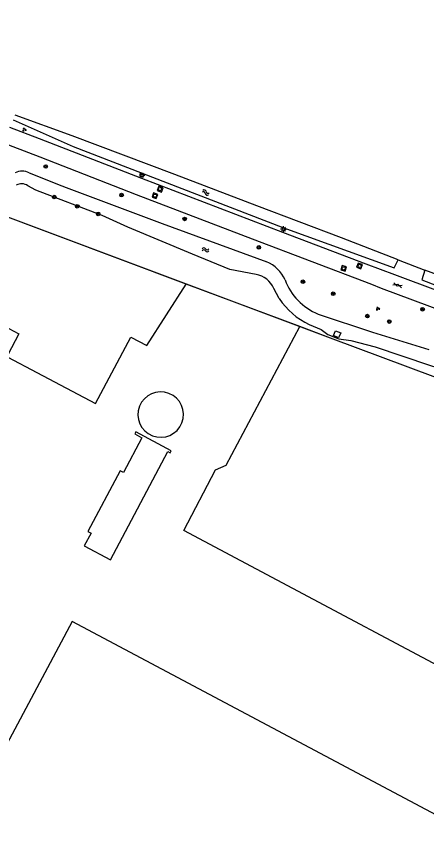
# Model space of a CAD drawing. Extents: x 136000 to 138005, y 398500 to 400500.
# Drawn here: x 136740.1 to 136830.4, y 399263.7 to 399444.3 of the extents above; entities that cross this region are included whole.
import ezdxf

# ---------------------------------------------------------------- set-up
doc = ezdxf.new("R2010")
doc.units = 0
for name, color, linetype in [('gg-afsc-hekwerk', 7, 'Continuous'), ('gg-bbg-bijgebouw', 7, 'Continuous'), ('gg-bbg-hoofdgebouw', 7, 'Continuous'), ('gg-bbg-opslagtank', 7, 'Continuous'), ('gg-knt-verharding', 7, 'Continuous'), ('gg-kntw-bovenkant insteek waterloop', 7, 'Continuous'), ('gg-kwrk-uitstroombak niveau min 01', 7, 'Continuous'), ('gt-bbg-plantopografie pand', 7, 'Continuous'), ('gt-grn-groengrens', 7, 'Continuous'), ('gt-grn-vlakafsluiter', 7, 'Continuous'), ('gt-symb-boom', 7, 'Continuous'), ('gt-symb-gesloten verharding', 7, 'Continuous'), ('gt-symb-groenvak', 7, 'Continuous'), ('gt-symb-lichtmast', 7, 'Continuous'), ('gt-symb-rioolschacht', 7, 'Continuous'), ('gt-symb-watersymbool', 7, 'Continuous')]:
    doc.layers.add(name, color=color, linetype=linetype)

# ---------------------------------------------------------------- blocks, each defined once
blk = doc.blocks.new('gt0-BOOM')
at = {"layer": 'gt-symb-boom'}
for radius in [0.4, 0.2]:
    blk.add_circle((0, 0), radius, dxfattribs=at)
blk = doc.blocks.new('gt0-GRVAK')
at = {"layer": 'gt-symb-groenvak'}
for p, q in [((-0.11, 0.19), (-0.23, 0.24)), ((-0.18, 0.15), (0.09, 0.15)), ((-0.09, 0.21), (-0.16, 0.32)), ((-0.05, 0.21), (-0.05, 0.39)), ((0, 0.21), (0.06, 0.32)), ((0.01, 0.19), (0.13, 0.24)), ((0.26, -0.05), (0.2, 0.06)), ((0.3, -0.05), (0.3, 0.13)), ((0.35, -0.05), (0.41, 0.06)), ((-0.24, -0.23), (-0.36, -0.18)), ((-0.32, -0.26), (-0.05, -0.26)), ((-0.23, -0.21), (-0.29, -0.1)), ((-0.18, -0.2), (-0.18, -0.02)), ((-0.14, -0.21), (-0.07, -0.1)), ((-0.12, -0.23), (0, -0.18)), ((0.24, -0.07), (0.12, -0.02)), ((0.17, -0.11), (0.44, -0.11)), ((0.37, -0.07), (0.49, -0.02))]:
    blk.add_line(p, q, dxfattribs=at)
blk = doc.blocks.new('gt0-RS')
at = {"layer": 'gt-symb-rioolschacht'}
blk.add_lwpolyline([(-0.5, -0.5), (0.5, -0.5), (0.5, 0.5), (-0.5, 0.5)], close=True, dxfattribs=at)
blk.add_circle((0, 0), 0.375, dxfattribs=at)
blk = doc.blocks.new('gt0-WA')
at = {"layer": 'gt-symb-watersymbool'}
for centre, start, end in [((-0.32, 0.02), 28.0725, 151.9275), ((0.43, 0.42), 208.0725, 331.9275), ((-0.32, -0.43), 28.0725, 151.9275), ((0.43, -0.03), 208.0725, 331.9275)]:
    blk.add_arc(centre, 0.425, start, end, dxfattribs=at)
blk = doc.blocks.new('gt0-LMAST')
at = {"layer": 'gt-symb-lichtmast'}
for p, q in [((-0.18, 0.17), (-0.45, 0.44)), ((-0.01, 0.25), (-0.01, 0.62)), ((0.17, 0.17), (0.44, 0.44)), ((-0.26, 0), (-0.63, 0)), ((-0.18, -0.18), (-0.45, -0.45)), ((-0.01, -0.25), (-0.01, -0.63)), ((0.44, -0.45), (0.17, -0.18)), ((0.24, 0), (0.62, 0))]:
    blk.add_line(p, q, dxfattribs=at)
blk.add_circle((-0.01, 0), 0.25, dxfattribs=at)
blk = doc.blocks.new('gt0-GESVH1')
at = {"layer": 'gt-symb-gesloten verharding'}
for p, q in [((-0.99, -0.26), (0.01, 0.24)), ((0.01, -0.26), (-0.99, 0.24)), ((0.01, 0.24), (1.01, -0.26)), ((1.01, 0.24), (0.01, -0.26))]:
    blk.add_line(p, q, dxfattribs=at)

msp = doc.modelspace()

# ---------------------------------------------------------------- linework, layer by layer
at = {"layer": 'gg-afsc-hekwerk'}
msp.add_line((136802.46, 399375.92), (136777.46, 399385.28), dxfattribs=at)
for points in [[(136923.78, 399328.57), (136919.38, 399330.99), (136917.16, 399332.17), (136914.92, 399333.32), (136912.65, 399334.41), (136910.36, 399335.47), (136908.12, 399336.37), (136905.76, 399337.27), (136809.23, 399373.39), (136734.6, 399401.33), (136696.62, 399421.55)], [(136777.46, 399385.28), (136734.6, 399401.33), (136696.62, 399421.55)], [(136939.13, 399244.62), (136776.9, 399330.95), (136783.9, 399344.36), (136786.28, 399345.36), (136802.46, 399375.92)], [(136923.78, 399328.57), (136919.38, 399330.99), (136917.16, 399332.17), (136914.92, 399333.32), (136912.65, 399334.41), (136910.36, 399335.47), (136908.12, 399336.37), (136905.76, 399337.27), (136809.23, 399373.39), (136802.46, 399375.92)]]:
    msp.add_lwpolyline(points, dxfattribs=at)
at = {"layer": 'gg-bbg-bijgebouw'}
msp.add_lwpolyline([(136755.82, 399330.79), (136756.52, 399330.41), (136755.02, 399327.59), (136760.79, 399324.53), (136773.44, 399348.36), (136773.9, 399348.11), (136774.14, 399348.57), (136766.38, 399352.7), (136766.14, 399352.25), (136767.71, 399351.42), (136763.63, 399343.75), (136762.92, 399344.13), (136755.82, 399330.79)], dxfattribs=at)
at = {"layer": 'gg-bbg-hoofdgebouw'}
msp.add_lwpolyline([(136770.27, 399172.35), (136766.48, 399165.23), (136795.65, 399149.72), (136799.41, 399156.83), (136870.89, 399118.81), (136924.35, 399219.4), (136752.33, 399310.92), (136698.79, 399210.34), (136770.27, 399172.35)], dxfattribs=at)
at = {"layer": 'gg-bbg-opslagtank'}
for start, end in [(68.7705, 248.7705), (248.7705, 68.7705)]:
    msp.add_arc((136771.83, 399356.53), 5.01, start, end, dxfattribs=at)
at = {"layer": 'gg-knt-verharding'}
for points in [[(136657.28, 399459.24), (136664.39, 399455.05), (136683.24, 399443.91), (136703.16, 399432.32), (136715.29, 399425.86), (136723.44, 399421.94), (136733.29, 399417.9), (136745.21, 399413.29), (136766.43, 399405.05), (136791.96, 399395.28), (136818.24, 399385.3), (136820.41, 399384.41), (136844.82, 399375.27), (136863.42, 399368.44), (136882.32, 399361.66), (136899.56, 399355.33), (136904.41, 399353.51)], [(136738.53, 399419.84), (136745.07, 399417.36), (136767.59, 399408.61), (136798.68, 399396.74), (136817.02, 399389.78), (136823.31, 399387.39), (136841.96, 399380.4), (136885.65, 399364.48), (136897.9, 399360.07), (136898.79, 399359.74)]]:
    msp.add_lwpolyline(points, dxfattribs=at)
at = {"layer": 'gg-kntw-bovenkant insteek waterloop'}
msp.add_line((136797.94, 399382.07), (136796.76, 399384.31), dxfattribs=at)
for points in [[(136739.33, 399421.5), (136752.55, 399415.58), (136776.48, 399406.38), (136798.73, 399397.77), (136823.27, 399388.85), (136824.11, 399390.64)], [(136824.11, 399390.64), (136811.66, 399395.48), (136793.01, 399402.53), (136774.98, 399409.4), (136752.34, 399417.97), (136739.8, 399422.47)], [(136742.85, 399409.79), (136750.1, 399406.92), (136751.02, 399406.54), (136772.17, 399398.66), (136795.17, 399390.2)], [(136792.83, 399387.42), (136787.03, 399388.47), (136778.82, 399391.9), (136764.59, 399397.79), (136758.97, 399400.39), (136744.35, 399405.95), (136742.56, 399406.94)], [(136829.99, 399388.38), (136829.31, 399386.23), (136851.34, 399377.71), (136869.16, 399371.37), (136888.34, 399364.35), (136899.23, 399360.91)], [(136899.73, 399362.41), (136873.5, 399372.36), (136829.99, 399388.38)], [(136806.52, 399378.67), (136818.48, 399374.65), (136830.89, 399370.9)], [(136804.52, 399376.37), (136807.15, 399375.26), (136808.67, 399374.16), (136811.09, 399373.19), (136813.67, 399372.83), (136819.07, 399371.47), (136830.99, 399367.44), (136834.7, 399366.25), (136838.07, 399365.96), (136841.31, 399364.93), (136844.77, 399363.24), (136848.37, 399360.36), (136906.9, 399337.77), (136917.9, 399332.73), (136927.01, 399327.61), (136942.27, 399316.15), (136954.52, 399306.79), (136966.11, 399303.46)]]:
    msp.add_lwpolyline(points, dxfattribs=at)
for centre, radius, start, end in [((136741.32, 399407.07), 3.12, 60.7148, 118.7937), ((136741.22, 399405.19), 2.2, 52.6899, 122.1901), ((136792.05, 399383.01), 7.84, 24.0892, 66.5671), ((136791.88, 399382.18), 5.32, 23.5525, 79.7028), ((136811.4, 399390.72), 13, 200.314, 247.9256), ((136811.53, 399391.11), 16.32, 213.6211, 244.5713)]:
    msp.add_arc(centre, radius, start, end, dxfattribs=at)
at = {"layer": 'gg-kwrk-uitstroombak niveau min 01'}
msp.add_lwpolyline([(136811.02, 399373.44), (136809.89, 399373.93), (136810.36, 399374.99), (136811.5, 399374.52), (136811.02, 399373.44)], dxfattribs=at)
at = {"layer": 'gt-bbg-plantopografie pand'}
msp.add_lwpolyline([(136654.43, 399425.99), (136734.14, 399383.55), (136731.73, 399379.04), (136740.62, 399374.3), (136733.16, 399360.29), (136724.2, 399365.06), (136673.35, 399269.59), (136604.57, 399306.23), (136598.74, 399321.25), (136654.43, 399425.99)], dxfattribs=at)
at = {"layer": 'gt-grn-groengrens'}
msp.add_line((136824.11, 399390.64), (136829.99, 399388.38), dxfattribs=at)
at = {"layer": 'gt-grn-vlakafsluiter'}
msp.add_lwpolyline([(136725.21, 399376.03), (136757.5, 399358.93), (136765.26, 399373.59), (136768.78, 399371.76), (136777.46, 399385.28)], dxfattribs=at)

# ---------------------------------------------------------------- block references
at = {"layer": 'gt-symb-boom'}
for p in [(136746.51, 399411.19), (136763.21, 399404.9), (136748.41, 399404.47), (136753.45, 399402.42), (136758.07, 399400.74), (136777.11, 399399.63), (136793.44, 399393.35), (136803.15, 399385.81), (136809.82, 399383.15), (136829.5, 399379.73), (136817.34, 399378.23), (136822.17, 399377.03)]:
    msp.add_blockref('gt0-BOOM', p, dxfattribs=at)
at = {"layer": 'gt-symb-gesloten verharding', "rotation": -18.362468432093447}
msp.add_blockref('gt0-GESVH1', (136824, 399385.05), dxfattribs=at)
at = {"layer": 'gt-symb-groenvak'}
for p in [(136741.8, 399419.33), (136819.63, 399379.89)]:
    msp.add_blockref('gt0-GRVAK', p, dxfattribs=at)
at = {"layer": 'gt-symb-lichtmast'}
for p in [(136767.71, 399409.26), (136798.87, 399397.42)]:
    msp.add_blockref('gt0-LMAST', p, dxfattribs=at)
at = {"layer": 'gt-symb-rioolschacht'}
for p, rotation in [((136771.7, 399406.21), 159.51770311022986), ((136770.56, 399404.75), 160.67751761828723), ((136812.14, 399388.74), 161.45633066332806), ((136815.62, 399389.28), 159.33669709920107)]:
    msp.add_blockref('gt0-RS', p, dxfattribs=dict(at, rotation=rotation))
at = {"layer": 'gt-symb-watersymbool', "rotation": -21.843976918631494}
msp.add_blockref('gt0-WA', (136781.69, 399405.47), dxfattribs=at)
at = {"layer": 'gt-symb-watersymbool'}
msp.add_blockref('gt0-WA', (136781.65, 399392.83), dxfattribs=at)

doc.saveas('drawing.dxf')
